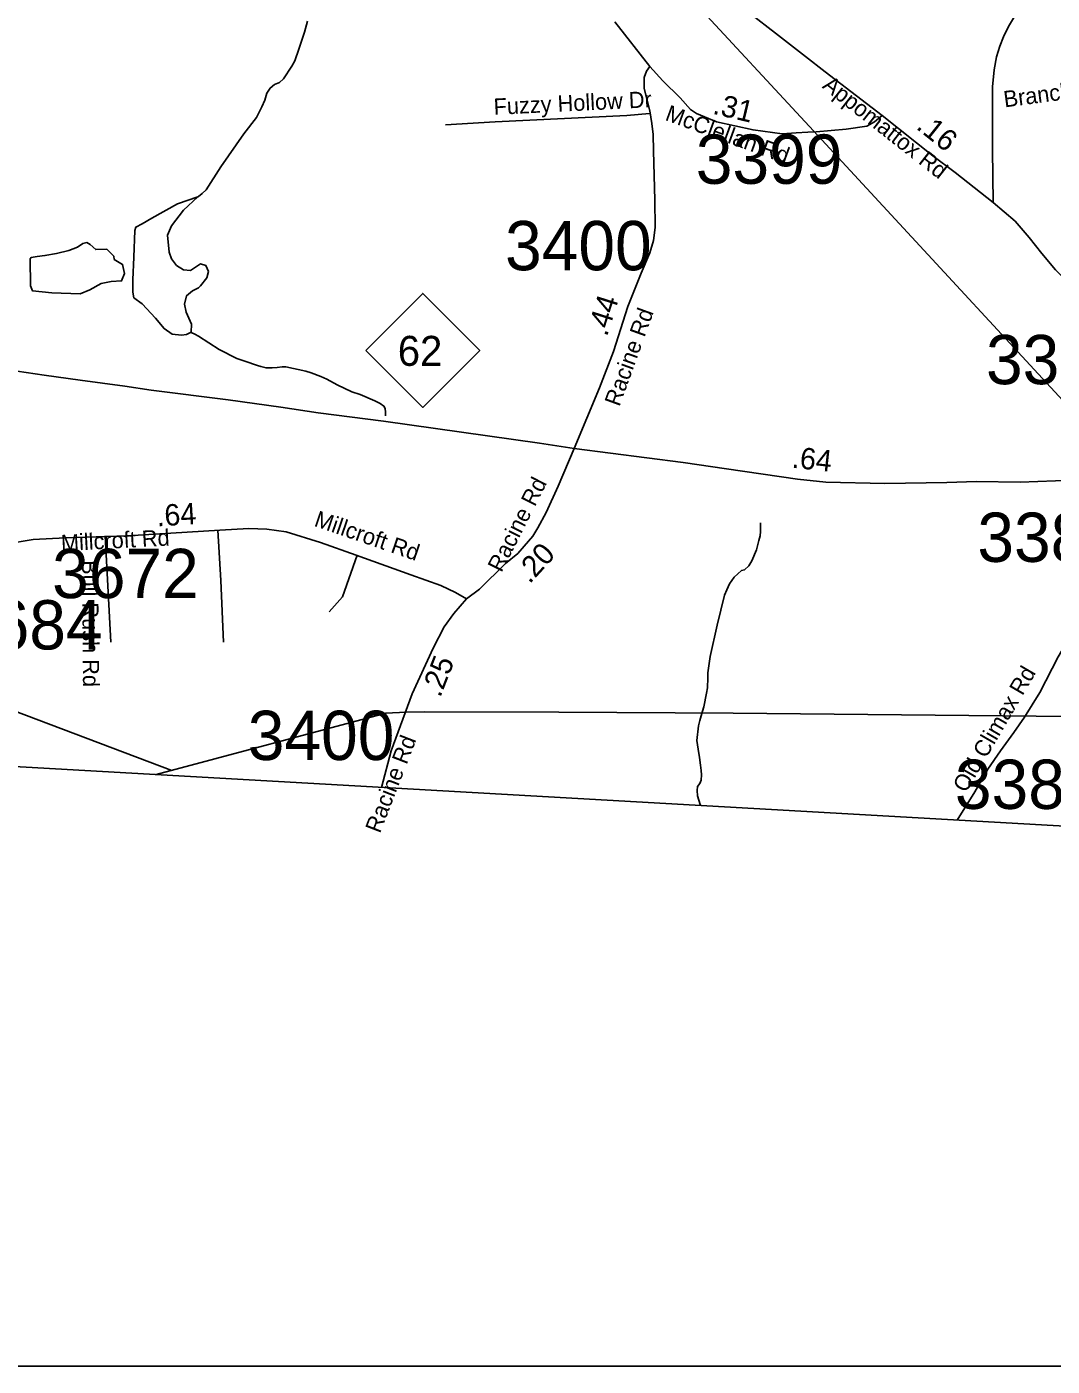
# Model space of a CAD drawing. Extents: x 1662474 to 1856135, y 779280 to 917889.
# Drawn here: x 1779291 to 1785283, y 782767 to 790592 of the extents above; entities that cross this region are included whole.
import ezdxf

# ---------------------------------------------------------------- set-up
doc = ezdxf.new("R2010")
doc.units = 0
for name, color, linetype in [('Cogo Default Point CELL', 7, 'Continuous'), ('Exist Boundary Political CountyLine', 7, 'Continuous'), ('Exist Hydrographic Misc Water Feature', 7, 'Continuous'), ('Exist Hydrographic Pond Under 1500 Sq Ft', 7, 'Continuous'), ('Exist Railroad Mainline', 7, 'Continuous'), ('Exist Road Non-System Type 51', 7, 'Continuous'), ('Exist Road Non-System Type 51 Label', 7, 'Continuous'), ('Exist Road Primary NC Attributed', 7, 'Continuous'), ('Exist Road Primary NC Shield CELL', 7, 'Continuous'), ('Exist Road Primary NC Shield Number Label', 7, 'Continuous'), ('Exist Road Secondary Mileage Tenths English Label', 7, 'Continuous'), ('Exist Road Secondary Type 51 Attributed', 7, 'Continuous'), ('Exist Road Secondary Type 51 Label', 7, 'Continuous'), ('Exist Utilities Electrical Transmission Line', 7, 'Continuous'), ('Map Preparation Inset Cut Line', 7, 'Continuous'), ('Prop DGN Element Guardrail', 7, 'Continuous'), ('Prop Guardrail', 7, 'Continuous')]:
    doc.layers.add(name, color=color, linetype=linetype)

msp = doc.modelspace()

# ---------------------------------------------------------------- linework, layer by layer
at = {"layer": 'Exist Boundary Political CountyLine'}
msp.add_lwpolyline([(1690037.5, 791664.5), (1701364.2, 790957.5), (1714716, 790252.3), (1740499.2, 788706.5), (1750629.1, 788065.3), (1759370.2, 787540.1), (1762189.4, 787333), (1768414.3, 786933.6), (1776472.8, 786425.7), (1794607.1, 785397.2), (1814974.6, 784258.7), (1839558.3, 782880.6)], dxfattribs=at)
at = {"layer": 'Exist Hydrographic Misc Water Feature'}
for points in [[(1780931.7, 790623.9), (1780913.2, 790560), (1780880.4, 790460.2), (1780858.1, 790392.3), (1780839.8, 790362.4), (1780791.4, 790286.7), (1780767.2, 790266.9), (1780739.1, 790255), (1780713.1, 790233.3), (1780692.8, 790203.4), (1780682.5, 790163.5), (1780664.1, 790123.6), (1780633.7, 790061.8), (1780558.9, 789966.3), (1780425.6, 789773.2), (1780338.7, 789639.7), (1780316.5, 789617.9), (1780294.6, 789600.1), (1780280, 789591.5), (1780274.3, 789588.2)], [(1780250.9, 788806.1), (1780272.9, 788796), (1780294.8, 788783.8), (1780416.2, 788707), (1780517.9, 788654.3), (1780565.9, 788638), (1780639.7, 788613.4), (1780659.6, 788607.3), (1780689.7, 788599.1), (1780725.6, 788598.8), (1780753.7, 788600.6), (1780783.6, 788604.4), (1780805.6, 788604.3), (1780921.4, 788579.5), (1780953.4, 788569.2), (1781009.4, 788548.9), (1781045.3, 788532.6), (1781105, 788500.2), (1781190.7, 788459.6), (1781238.6, 788443.2), (1781324.4, 788406.7), (1781356.3, 788390.4), (1781378.3, 788376.3), (1781386.1, 788362.2), (1781387.9, 788340.2), (1781387.7, 788318.2)], [(1783577.9, 787694.9), (1783577.7, 787642.9), (1783575.4, 787618.9), (1783569.1, 787590.9), (1783554.9, 787537), (1783528.5, 787471.2), (1783510.2, 787443.3), (1783484, 787419.5), (1783468, 787415.6), (1783423.7, 787375.9), (1783397.4, 787338), (1783381, 787302.1), (1783368.9, 787272.2), (1783325.7, 787096.5), (1783284.5, 786912.7), (1783269.7, 786816.8), (1783271.5, 786788.8), (1783269.1, 786730.8), (1783262.9, 786698.8), (1783246.3, 786619), (1783240.2, 786593), (1783232, 786567), (1783224, 786539.1), (1783215.6, 786507.2), (1783206.9, 786423.2), (1783214.5, 786371.2), (1783222.3, 786323), (1783228.1, 786279), (1783232, 786246.9), (1783233.6, 786221), (1783231.5, 786191), (1783223.3, 786171), (1783211, 786153.1), (1783209, 786131.1), (1783210.8, 786099), (1783226.4, 786049), (1783229.9, 786042.4)]]:
    msp.add_lwpolyline(points, dxfattribs=at)
at = {"layer": 'Exist Hydrographic Pond Under 1500 Sq Ft'}
for points in [[(1780290.4, 789598.6), (1780172.2, 789557.7), (1780021, 789473.4), (1779965.7, 789441.4), (1779927.9, 789421.1), (1779922.1, 789400.8), (1779916.3, 789246.7), (1779910.5, 789113), (1779910.5, 789040.4), (1779916.3, 789008.4), (1779965.7, 788973.5), (1780044.2, 788889.2), (1780093.7, 788828.2), (1780140.2, 788796.2), (1780195.4, 788790.4), (1780224.5, 788793.3), (1780250.7, 788807.9), (1780253.6, 788854.4), (1780221.6, 788924.1), (1780212.9, 788970.6), (1780224.5, 789020), (1780259.4, 789049.1), (1780294.3, 789066.5), (1780305.9, 789078.1), (1780343.7, 789124.6), (1780352.5, 789162.4), (1780337.9, 789197.3), (1780305.9, 789206), (1780247.8, 789168.2), (1780207.1, 789171.1), (1780166.4, 789197.3), (1780137.3, 789235.1), (1780122.7, 789275.8), (1780114, 789374.6), (1780137.3, 789429.8), (1780207.1, 789519.9), (1780290.4, 789598.6)], [(1779310.3, 789235.1), (1779313.2, 789078.1), (1779324.8, 789049.1), (1779438.3, 789037.5), (1779604, 789031.6), (1779659.2, 789054.9), (1779726.1, 789092.7), (1779784.3, 789104.3), (1779845.3, 789107.2), (1779862.8, 789150.8), (1779851.2, 789203.1), (1779801.7, 789232.2), (1779798.8, 789252.5), (1779758.1, 789293.2), (1779694.1, 789290.3), (1779662.1, 789319.4), (1779641.8, 789331), (1779618.5, 789325.2), (1779586.5, 789304.8), (1779537.1, 789284.5), (1779464.4, 789267.1), (1779397.5, 789255.4), (1779351, 789249.6), (1779316.1, 789243.8), (1779310.3, 789235.1)]]:
    msp.add_lwpolyline(points, dxfattribs=at)
at = {"layer": 'Exist Railroad Mainline'}
msp.add_lwpolyline([(1782443.1, 791542.9), (1783887.3, 789984), (1785776, 787942.6)], dxfattribs=at)
at = {"layer": 'Exist Road Non-System Type 51'}
msp.add_line((1779748.9, 787617.2), (1779783.2, 786996), dxfattribs=at)
for points in [[(1781737.8, 790019.6), (1782028.1, 790036.4), (1782797.4, 790073.1), (1782929.9, 790084.9)], [(1780407.6, 787651.7), (1780424.1, 787356.4), (1780439.9, 786996.5)], [(1781221, 787504.4), (1781136.1, 787261.4), (1781057.8, 787174.5)]]:
    msp.add_lwpolyline(points, dxfattribs=at)
at = {"layer": 'Exist Road Primary NC Attributed'}
for points in [[(1779235, 788580.8), (1779392.9, 788557.2), (1779603.9, 788527.7), (1779863.6, 788493), (1780017, 788469.4), (1780467, 788413.3), (1780775.4, 788369.1), (1780993.8, 788336.6), (1781374.5, 788287.2), (1782286.4, 788159.5), (1782490, 788128.6)], [(1782490, 788128.6), (1783125.6, 788046.2), (1783379.5, 788009.5), (1783794.6, 787949.6), (1783960.7, 787932.1), (1784303.9, 787924.1), (1784666.4, 787930.1), (1784840.5, 787936), (1785095.8, 787930.8), (1785302.3, 787939.7), (1785631.4, 787942.6), (1785858.6, 787941.9)]]:
    msp.add_lwpolyline(points, dxfattribs=at)
at = {"layer": 'Exist Road Primary NC Shield CELL'}
msp.add_lwpolyline([(1781271.8, 788700.8), (1781604.8, 789033.7), (1781937.8, 788700.8), (1781604.8, 788367.8)], close=True, dxfattribs=at)
at = {"layer": 'Exist Road Secondary Type 51 Attributed'}
for points in [[(1784288.6, 790074), (1783956.7, 790329.3), (1783842, 790418.9), (1783665.2, 790553.7), (1783520.4, 790666.8), (1783286.1, 790853.5), (1783226.6, 790894.4), (1783130.7, 790971.7), (1782993.1, 791080.3), (1782911.3, 791153.9), (1782843.2, 791222.3), (1782730.9, 791343.6), (1782533.1, 791557), (1782408.9, 791688.6), (1782265.4, 791843.3), (1782117.7, 792002.5), (1782004.7, 792131.9), (1781918.4, 792247.9)], [(1784937.9, 789565), (1784933, 789873), (1784933.9, 790089.4), (1784933.9, 790092.6), (1784934.5, 790240.7), (1784944, 790339.9), (1784957.2, 790416.4), (1784977.5, 790478.5), (1784998.4, 790533.5), (1785027.1, 790593.3), (1785057, 790642.3), (1785126.3, 790747.4), (1785285.8, 790985.3), (1785554.2, 791386.8), (1785609.1, 791483.6), (1785701.2, 791664.1), (1785743, 791743), (1785826.2, 791898.2)], [(1782727.5, 790620), (1782931.2, 790360.3)], [(1782931.2, 790360.3), (1782912, 790332.2), (1782898.7, 790295.4), (1782898.7, 790230.4), (1782931.2, 790100.6), (1782943, 790026.8), (1782950.9, 789962.3), (1782953.9, 789867.8), (1782960, 789578.3), (1782963.1, 789418.3), (1782953.9, 789342.2), (1782932.6, 789270.5), (1782880.8, 789151.7), (1782803.5, 788958.5), (1782719.6, 788694), (1782638.3, 788483.4), (1782490, 788128.6)], [(1782931.2, 790360.3), (1783007.9, 790276.3), (1783108.4, 790177.3), (1783168.9, 790108.7), (1783205.2, 790084.6), (1783320.7, 790035.7), (1783534.7, 789989.2), (1783705.8, 789967.1), (1783785.9, 789971.7), (1783854.4, 789975.7), (1783903.7, 789978.8)], [(1783903.7, 789978.8), (1784079.1, 789992.9), (1784200.1, 790010.6), (1784244.4, 790037.1), (1784288.6, 790074)], [(1784937.9, 789565), (1784715.1, 789740.6), (1784585.2, 789837.9), (1784288.6, 790074)], [(1785811.4, 788758.6), (1785727.3, 788811.7), (1785600.4, 788895.8), (1785488.2, 788989.5), (1785402.7, 789067.7), (1785302.3, 789172.5), (1785221.2, 789266.9), (1785147.4, 789359.9), (1785067.2, 789455.7), (1784937.9, 789565)], [(1782490, 788128.6), (1782397, 787908.7), (1782325.4, 787754.2), (1782277.1, 787665), (1782248.3, 787617), (1782197.9, 787557.3), (1782159.6, 787515.4), (1782089.2, 787455.8), (1781936.7, 787306.7), (1781861.4, 787250.6)], [(1781861.4, 787250.6), (1781796.5, 787287.5), (1781710.9, 787327.3), (1781535.3, 787390.8), (1781215.1, 787505.9), (1781007.1, 787579.7), (1780806.4, 787641.6), (1780692.8, 787656.4), (1780589.5, 787660.8), (1780419.8, 787652), (1779876.8, 787618.8), (1779755.8, 787614.3), (1779516.8, 787606.2), (1779329.4, 787595.9), (1779167.1, 787569.3), (1779053.5, 787531), (1778944.6, 787498.4), (1778799.5, 787408), (1778631.5, 787279.4)], [(1785975.2, 787393), (1785884.9, 787407.7), (1785791.6, 787390.5), (1785722.6, 787373.2), (1785632.7, 787338.7), (1785569.4, 787283.8), (1785525.1, 787235.1), (1785446.2, 787131.5), (1785318.4, 786910.5), (1785211.3, 786703.3), (1785121.5, 786558.3), (1785059.3, 786468.5), (1784979.8, 786361.5), (1784907.3, 786254.5), (1784831.3, 786123.3), (1784728.3, 785957.5)], [(1781861.4, 787250.6), (1781786.2, 787165), (1781730.1, 787086.8), (1781665.2, 786961.4), (1781543.7, 786695), (1781420.8, 786362), (1781364.7, 786148.2)]]:
    msp.add_lwpolyline(points, dxfattribs=at)
at = {"layer": 'Exist Utilities Electrical Transmission Line'}
for points in [[(1778129.7, 799211.7), (1778069.5, 794174.5), (1778059.2, 792317.3), (1778056.5, 791410.5), (1778057.8, 790023.4), (1778053.5, 788648.6), (1778047.9, 788184.3), (1778046.5, 787726.1), (1778040.8, 787269.7), (1778044.3, 787201.7), (1778040, 787151.5), (1778039.7, 787117.4), (1778051.6, 787091.6), (1778061.1, 787057.2), (1778089.1, 787031.1), (1778150.8, 786998.6), (1780139.3, 786247.6)], [(1780047.3, 786223), (1781389.7, 786582.8), (1781508.3, 786588.6), (1781612.4, 786590.4), (1782400.7, 786588.8), (1783418.4, 786582.9), (1787747.9, 786538.4), (1789137.8, 786536.4), (1790618, 787356), (1790559.9, 787582.7)]]:
    msp.add_lwpolyline(points, dxfattribs=at)
at = {"layer": 'Map Preparation Inset Cut Line'}
msp.add_lwpolyline([(1793585.1, 782767.4), (1731035.7, 782767.4), (1731035.7, 826588.1), (1793585.1, 826588.1)], close=True, dxfattribs=at)

# ---------------------------------------------------------------- texts
at = {"layer": 'Cogo Default Point CELL'}
for s, p in [('3399', (1783200.3, 789674.3)), ('3400', (1782085.8, 789169.3)), ('3386', (1784895.9, 788503.7)), ('3386', (1784845.4, 787465.7)), ('3672', (1779439.4, 787254.1)), ('3684', (1778877.3, 786954.2)), ('3400', (1780582.5, 786308.4)), ('3383', (1784714.2, 786022.7))]:
    msp.add_text(s, height=288, dxfattribs=at).set_placement(p)
at = {"layer": 'Exist Road Non-System Type 51 Label'}
for s, rotation, p in [('Branchwater Rd', 7.46101, (1785004.8, 790120.5)), ('Fuzzy Hollow Dr', 2.77582, (1782021.1, 790077)), ('Bull Rush Rd', 270.56802, (1779612.5, 787475.9))]:
    msp.add_text(s, height=95, rotation=rotation, dxfattribs=at).set_placement(p)
at = {"layer": 'Exist Road Primary NC Shield Number Label'}
msp.add_text('62', height=175, dxfattribs=at).set_placement((1781458.9, 788611))
at = {"layer": 'Exist Road Secondary Mileage Tenths English Label'}
for s, rotation, p in [('.31', 346.65766, (1783293.9, 790084.5)), ('.64', 3.36024, (1780052.4, 787673)), ('.20', 47.5695, (1782229.3, 787333.4)), ('.25', 68.57428, (1781706.5, 786669))]:
    msp.add_text(s, height=125, rotation=rotation, dxfattribs=at).set_placement(p)
at = {"layer": 'Exist Road Secondary Type 51 Label'}
for s, rotation, p in [('Appomattox Rd', 321.89525, (1783934.2, 790237.6)), ('McClellan Rd', 340.02668, (1783015.4, 790048)), ('Racine Rd', 70.10629, (1782753.7, 788368.7)), ('Racine Rd', 63.14679, (1782064.6, 787399.5)), ('Millcroft Rd', 341.02933, (1780964.7, 787677.1)), ('Millcroft Rd', 3.03983, (1779493.3, 787528.1)), ('Old Climax Rd', 59.81705, (1784778.8, 786112.4)), ('Racine Rd', 68.80928, (1781354.4, 785875.8))]:
    msp.add_text(s, height=95, rotation=rotation, dxfattribs=at).set_placement(p)
at = {"layer": 'Prop DGN Element Guardrail'}
for s, rotation, p in [('.16', 321.47951, (1784482.4, 789999.7)), ('.44', 72.40776, (1782680.6, 788777.8))]:
    msp.add_text(s, height=125, rotation=rotation, dxfattribs=at).set_placement(p)
at = {"layer": 'Prop Guardrail'}
msp.add_text('.64', height=125, rotation=353.96232, dxfattribs=at).set_placement((1783757.7, 788016.4))

doc.saveas('drawing.dxf')
